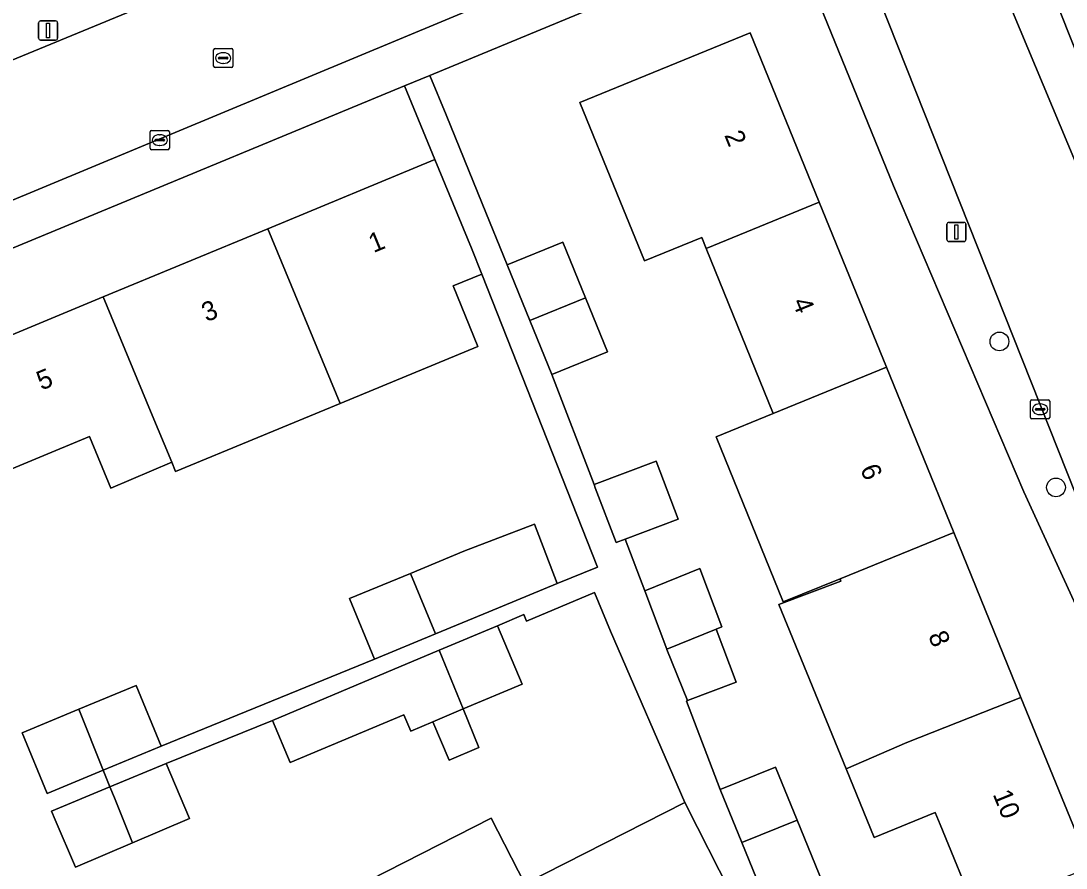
# Model space of a CAD drawing. Extents: x 162989 to 165008, y 383432 to 384338.
# Drawn here: x 163944.5 to 163999, y 383888.7 to 383932.8 of the extents above; entities that cross this region are included whole.
import ezdxf

# ---------------------------------------------------------------- set-up
doc = ezdxf.new("R2010")
doc.units = 0
for name, color, linetype in [('IMGEO_Boom', 7, 'Continuous'), ('IMGEO_Erf', 7, 'Continuous'), ('IMGEO_Kolk', 7, 'Continuous'), ('IMGEO_Lichtmast', 7, 'Continuous'), ('IMGEO_Pand', 7, 'Continuous'), ('IMGEO_Pand_nummerreeks', 7, 'Continuous'), ('IMGEO_Rijbaan_lokaal_open', 7, 'Continuous'), ('IMGEO_Rioolput', 7, 'Continuous'), ('IMGEO_Voetpad_open', 7, 'Continuous')]:
    doc.layers.add(name, color=color, linetype=linetype)

msp = doc.modelspace()

# ---------------------------------------------------------------- linework, layer by layer
at = {"layer": 'IMGEO_Boom'}
for centre in [(163995.552, 383916.134), (163998.503, 383908.526)]:
    msp.add_circle(centre, 0.489, dxfattribs=at)
at = {"layer": 'IMGEO_Erf'}
for points in [[(164010.946, 383957.486), (164008.471, 383963.556), (164005.594, 383962.354), (164004.521, 383965.043), (164004.335, 383965.509), (164003.268, 383968.063), (164003.313, 383968.081), (164006.143, 383969.263), (164002.248, 383978.813), (163983.442, 383971.144), (163992.717, 383948.402), (164000, 383930.097), (164014.027, 383895.881)], [(163982.902, 383937.067), (163965.841, 383930.006), (163966.691, 383927.953), (163968.578, 383923.323), (163969.879, 383920.131), (163972.774, 383921.311), (163973.955, 383918.413), (163975.105, 383915.592), (163972.21, 383914.412), (163974.409, 383908.669), (163977.642, 383909.888), (163978.787, 383906.874), (163976.028, 383905.834), (163977.055, 383903.13), (163979.918, 383904.297), (163981.074, 383901.251), (163980.769, 383901.126), (163981.815, 383898.371), (163979.288, 383897.411), (163979.231, 383897.389), (163980.985, 383892.77), (163983.874, 383893.947), (163985.006, 383891.169), (163986.342, 383887.891)], [(164000, 383901.361), (163996.829, 383908.289), (163990.031, 383924.252), (163985.056, 383936.458)], [(163980.263, 383920.985), (163980.033, 383921.553), (163977.032, 383920.33), (163975.591, 383923.867), (163973.661, 383928.601), (163982.557, 383932.227), (163986.159, 383923.389), (163989.665, 383914.786), (163993.171, 383906.183), (163996.678, 383897.58), (164000, 383889.428), (164000.279, 383888.743), (164003.132, 383889.92)], [(163940.224, 383914.899), (163948.809, 383918.454), (163957.392, 383922.007), (163966.102, 383925.614), (163964.512, 383929.456), (163893.635, 383900.12)], [(163988.055, 383883.841), (163994.349, 383886.325), (163992.461, 383890.956), (163992.208, 383891.576), (163989.015, 383890.274), (163987.553, 383893.86), (163984.051, 383902.418), (163987.288, 383903.642), (163987.238, 383903.764), (163984.277, 383902.557), (163980.77, 383911.16), (163983.748, 383912.374), (163980.263, 383920.985)], [(163946.299, 383891.2), (163946.105, 383891.648), (163949.158, 383892.914), (163948.807, 383893.788), (163945.874, 383892.574), (163944.569, 383895.729), (163947.536, 383896.957), (163950.527, 383898.195), (163951.832, 383895.04), (163962.963, 383899.576), (163961.657, 383902.731), (163964.831, 383904.045), (163967.615, 383905.197), (163971.303, 383906.617), (163972.489, 383903.519), (163974.586, 383904.364), (163968.546, 383919.651), (163967.051, 383919.032), (163968.347, 383915.87), (163961.161, 383912.906), (163952.573, 383909.363), (163952.378, 383909.835), (163949.202, 383908.493), (163948.089, 383911.18), (163942.69, 383908.945)], [(163960.895, 383887.126), (163969.043, 383891.283), (163970.791, 383887.857), (163979.136, 383892.097), (163975.272, 383901.038), (163974.429, 383903.042), (163970.891, 383901.554), (163970.748, 383901.894), (163969.371, 383901.315), (163970.653, 383898.264), (163967.585, 383896.974), (163968.406, 383894.96), (163966.847, 383894.304), (163966.004, 383896.309), (163964.848, 383895.823), (163964.489, 383896.675), (163958.561, 383894.183), (163957.637, 383896.381), (163952.089, 383894.13), (163953.311, 383891.263), (163950.331, 383889.992), (163947.355, 383888.723), (163946.299, 383891.2)]]:
    msp.add_lwpolyline(points, dxfattribs=at)
at = {"layer": 'IMGEO_Kolk'}
for p, q in [((163951.256, 383926.208), (163951.256, 383927.06)), ((163951.331, 383927.134), (163952.183, 383927.134)), ((163951.744, 383926.914), (163951.769, 383926.914)), ((163952.257, 383927.06), (163952.257, 383926.208)), ((163951.515, 383926.628), (163951.515, 383926.64)), ((163951.953, 383926.591), (163951.555, 383926.591)), ((163951.558, 383926.677), (163951.956, 383926.677)), ((163951.999, 383926.64), (163951.999, 383926.628)), ((163952.183, 383926.134), (163951.331, 383926.134)), ((163951.767, 383926.354), (163951.742, 383926.354)), ((163997.174, 383912.172), (163997.174, 383913.024)), ((163997.249, 383913.098), (163998.101, 383913.098)), ((163997.662, 383912.878), (163997.687, 383912.878)), ((163998.175, 383913.024), (163998.175, 383912.172)), ((163997.433, 383912.592), (163997.433, 383912.604)), ((163997.871, 383912.555), (163997.473, 383912.555)), ((163997.476, 383912.641), (163997.874, 383912.641)), ((163997.685, 383912.318), (163997.66, 383912.318)), ((163997.917, 383912.604), (163997.917, 383912.592)), ((163998.101, 383912.098), (163997.249, 383912.098))]:
    msp.add_line(p, q, dxfattribs=at)
for points in [[(163951.256, 383926.208), (163951.256, 383927.06)], [(163951.331, 383927.134), (163952.183, 383927.134)], [(163952.257, 383927.06), (163952.257, 383926.208)], [(163952.183, 383926.134), (163951.331, 383926.134)], [(163997.174, 383912.172), (163997.174, 383913.024)], [(163997.249, 383913.098), (163998.101, 383913.098)], [(163998.175, 383913.024), (163998.175, 383912.172)], [(163998.101, 383912.098), (163997.249, 383912.098)]]:
    msp.add_lwpolyline(points, dxfattribs=at)
for centre, radius, start, end in [((163951.333, 383927.058), 0.0765, 91.552, 178.448), ((163951.333, 383927.058), 0.0765, 91.552, 178.448), ((163952.181, 383927.058), 0.0765, 1.552, 88.448), ((163952.181, 383927.058), 0.0765, 1.552, 88.448), ((163951.555, 383926.637), 0.0403, 85.8775, 175.7526), ((163951.552, 383926.627), 0.0366, 178.938, 274.7102), ((163951.956, 383926.634), 0.043, 264.8664, 352.4533), ((163951.96, 383926.639), 0.0386, 1.7309, 96.639), ((163951.333, 383926.21), 0.0765, 181.552, 268.448), ((163951.333, 383926.21), 0.0765, 181.552, 268.448), ((163952.181, 383926.21), 0.0765, 271.552, 358.448), ((163952.181, 383926.21), 0.0765, 271.552, 358.448), ((163997.251, 383913.022), 0.0765, 91.552, 178.448), ((163997.251, 383913.022), 0.0765, 91.552, 178.448), ((163998.099, 383913.022), 0.0765, 1.552, 88.448), ((163998.099, 383913.022), 0.0765, 1.552, 88.448), ((163997.473, 383912.601), 0.0403, 85.8775, 175.7526), ((163997.47, 383912.591), 0.0366, 178.938, 274.7102), ((163997.874, 383912.598), 0.043, 264.8664, 352.4533), ((163997.878, 383912.603), 0.0386, 1.7309, 96.639), ((163997.251, 383912.174), 0.0765, 181.552, 268.448), ((163997.251, 383912.174), 0.0765, 181.552, 268.448), ((163998.099, 383912.174), 0.0765, 271.552, 358.448), ((163998.099, 383912.174), 0.0765, 271.552, 358.448)]:
    msp.add_arc(centre, radius, start, end, dxfattribs=at)
for centre, major_axis, ratio, start_param, end_param in [((163951.743, 383926.634), (-0.387, 0.002), 0.722429, 4.712389, 7.853982), ((163951.768, 383926.634), (-0.39, 0.002), 0.717154, 1.570796, 4.712389), ((163997.661, 383912.598), (-0.387, 0.002), 0.722429, 4.712389, 7.853982), ((163997.686, 383912.598), (-0.39, 0.002), 0.717154, 1.570796, 4.712389)]:
    msp.add_ellipse(centre, major_axis=major_axis, ratio=ratio, start_param=start_param, end_param=end_param, dxfattribs=at)
at = {"layer": 'IMGEO_Lichtmast'}
for p, q in [((163945.434, 383931.948), (163945.434, 383932.748)), ((163945.434, 383932.748), (163945.434, 383931.948)), ((163945.534, 383932.848), (163946.324, 383932.848)), ((163946.324, 383932.848), (163945.534, 383932.848)), ((163946.424, 383932.748), (163946.424, 383931.948)), ((163946.424, 383931.948), (163946.424, 383932.748)), ((163946.324, 383931.848), (163945.534, 383931.848)), ((163945.534, 383931.848), (163946.324, 383931.848)), ((163992.811, 383921.444), (163992.811, 383922.244)), ((163992.811, 383922.244), (163992.811, 383921.444)), ((163992.911, 383922.344), (163993.701, 383922.344)), ((163993.701, 383922.344), (163992.911, 383922.344)), ((163993.801, 383922.244), (163993.801, 383921.444)), ((163993.801, 383921.444), (163993.801, 383922.244)), ((163993.701, 383921.344), (163992.911, 383921.344)), ((163992.911, 383921.344), (163993.701, 383921.344))]:
    msp.add_line(p, q, dxfattribs=at)
for points in [[(163945.854, 383932.723), (163946.004, 383932.723), (163946.004, 383931.973), (163945.854, 383931.973), (163945.854, 383932.723)], [(163993.231, 383922.219), (163993.381, 383922.219), (163993.381, 383921.469), (163993.231, 383921.469), (163993.231, 383922.219)]]:
    msp.add_lwpolyline(points, dxfattribs=at)
for centre, start, end in [((163945.534, 383932.748), 90, 180), ((163945.534, 383932.748), 90, 180), ((163946.324, 383932.748), 0, 90), ((163946.324, 383932.748), 360, 90), ((163945.534, 383931.948), 180, 270), ((163945.534, 383931.948), 180, 270), ((163946.324, 383931.948), 270, 0), ((163946.324, 383931.948), 270, 0), ((163992.911, 383922.244), 90, 180), ((163992.911, 383922.244), 90, 180), ((163993.701, 383922.244), 0, 90), ((163993.701, 383922.244), 360, 90), ((163992.911, 383921.444), 180, 270), ((163992.911, 383921.444), 180, 270), ((163993.701, 383921.444), 270, 0), ((163993.701, 383921.444), 270, 0)]:
    msp.add_arc(centre, 0.1, start, end, dxfattribs=at)
at = {"layer": 'IMGEO_Pand'}
for points in [[(163986.159, 383923.389), (163982.557, 383932.227), (163973.661, 383928.601), (163975.591, 383923.867), (163977.032, 383920.33), (163980.033, 383921.553), (163980.263, 383920.985)], [(163957.392, 383922.007), (163961.161, 383912.906), (163968.347, 383915.87), (163967.051, 383919.032), (163968.546, 383919.651), (163968.015, 383920.995), (163966.102, 383925.614)], [(163983.748, 383912.374), (163989.665, 383914.786), (163986.159, 383923.389), (163980.263, 383920.985)], [(163957.392, 383922.007), (163948.809, 383918.454), (163951.274, 383912.499), (163952.378, 383909.835), (163952.573, 383909.363), (163961.161, 383912.906)], [(163969.879, 383920.131), (163971.06, 383917.233), (163973.955, 383918.413), (163972.774, 383921.311)], [(163948.809, 383918.454), (163940.224, 383914.899), (163942.69, 383908.945), (163948.089, 383911.18), (163949.202, 383908.493), (163952.378, 383909.835), (163951.274, 383912.499)], [(163973.955, 383918.413), (163971.06, 383917.233), (163972.21, 383914.412), (163975.105, 383915.592)], [(163983.748, 383912.374), (163980.77, 383911.16), (163984.277, 383902.557), (163987.238, 383903.764), (163993.171, 383906.183), (163989.665, 383914.786)], [(163974.409, 383908.669), (163974.469, 383908.511), (163975.554, 383905.655), (163976.028, 383905.834), (163978.787, 383906.874), (163977.642, 383909.888)], [(163972.489, 383903.519), (163971.303, 383906.617), (163967.615, 383905.197), (163964.831, 383904.045), (163966.137, 383900.89), (163968.921, 383902.042)], [(163993.171, 383906.183), (163987.238, 383903.764), (163987.288, 383903.642), (163984.051, 383902.418), (163987.553, 383893.86), (163990.716, 383895.233), (163996.678, 383897.58)], [(163964.831, 383904.045), (163961.657, 383902.731), (163962.963, 383899.576), (163966.137, 383900.89)], [(163977.055, 383903.13), (163978.212, 383900.084), (163980.769, 383901.126), (163981.074, 383901.251), (163979.918, 383904.297)], [(163969.371, 383901.315), (163966.336, 383900.038), (163967.585, 383896.974), (163970.653, 383898.264)], [(163980.769, 383901.126), (163978.212, 383900.084), (163978.201, 383900.08), (163979.288, 383897.411), (163981.815, 383898.371)], [(163966.336, 383900.038), (163963.565, 383898.873), (163957.637, 383896.381), (163958.561, 383894.183), (163964.489, 383896.675), (163964.848, 383895.823), (163966.004, 383896.309), (163967.585, 383896.974)], [(163948.807, 383893.788), (163951.832, 383895.04), (163950.527, 383898.195), (163947.536, 383896.957)], [(163990.716, 383895.233), (163987.553, 383893.86), (163989.015, 383890.274), (163992.208, 383891.576), (163992.461, 383890.956), (163994.349, 383886.325), (164000, 383888.629), (164000.279, 383888.743), (164000, 383889.428), (163996.678, 383897.58)], [(163948.807, 383893.788), (163947.536, 383896.957), (163944.569, 383895.729), (163945.874, 383892.574)], [(163967.585, 383896.974), (163966.004, 383896.309), (163966.847, 383894.304), (163968.406, 383894.96)], [(163952.089, 383894.13), (163949.158, 383892.914), (163949.39, 383892.338), (163950.331, 383889.992), (163953.311, 383891.263)], [(163982.11, 383890.01), (163985.006, 383891.169), (163983.874, 383893.947), (163980.985, 383892.77)], [(163949.158, 383892.914), (163946.105, 383891.648), (163946.299, 383891.2), (163947.355, 383888.723), (163950.331, 383889.992), (163949.39, 383892.338)], [(163979.797, 383890.802), (163979.136, 383892.097), (163970.791, 383887.857), (163970.722, 383887.822), (163973.663, 383882.059), (163982.069, 383886.348)], [(163970.722, 383887.822), (163970.791, 383887.857), (163969.043, 383891.283), (163960.895, 383887.126), (163962.616, 383883.754), (163962.42, 383883.654), (163965.389, 383877.837), (163973.663, 383882.059)], [(163982.11, 383890.01), (163984.824, 383883.353), (163986.528, 383884.047), (163987.712, 383884.529), (163986.342, 383887.891), (163985.006, 383891.169)]]:
    msp.add_lwpolyline(points, close=True, dxfattribs=at)
at = {"layer": 'IMGEO_Rijbaan_lokaal_open'}
for points in [[(163988.382, 383936.273), (164000, 383906.981), (164006.644, 383891.352), (164012.318, 383893.596), (164004.63, 383912.46), (164000, 383924.312), (163980.791, 383970.272)], [(163978.45, 383944.988), (163974.838, 383943.5), (163971.509, 383942.128), (163921.411, 383921.486), (163912.068, 383917.637), (163890.075, 383908.575), (163892.626, 383902.3), (163892.691, 383902.14), (163982.692, 383939.577)]]:
    msp.add_lwpolyline(points, dxfattribs=at)
at = {"layer": 'IMGEO_Rioolput'}
for p, q in [((163954.562, 383930.486), (163954.562, 383931.338)), ((163954.637, 383931.412), (163955.489, 383931.412)), ((163955.563, 383931.338), (163955.563, 383930.486)), ((163954.821, 383930.906), (163954.821, 383930.918)), ((163955.259, 383930.869), (163954.861, 383930.869)), ((163954.864, 383930.955), (163955.262, 383930.955)), ((163955.05, 383931.192), (163955.075, 383931.192)), ((163955.305, 383930.918), (163955.305, 383930.906)), ((163955.489, 383930.412), (163954.637, 383930.412)), ((163955.073, 383930.632), (163955.048, 383930.632))]:
    msp.add_line(p, q, dxfattribs=at)
for points in [[(163954.562, 383930.486), (163954.562, 383931.338)], [(163954.637, 383931.412), (163955.489, 383931.412)], [(163955.563, 383931.338), (163955.563, 383930.486)], [(163955.489, 383930.412), (163954.637, 383930.412)]]:
    msp.add_lwpolyline(points, dxfattribs=at)
for centre, radius, start, end in [((163954.639, 383931.336), 0.0765, 91.552, 178.448), ((163954.639, 383931.336), 0.0765, 91.552, 178.448), ((163955.487, 383931.336), 0.0765, 1.552, 88.448), ((163955.487, 383931.336), 0.0765, 1.552, 88.448), ((163954.861, 383930.915), 0.0403, 85.8775, 175.7526), ((163954.858, 383930.905), 0.0366, 178.938, 274.7102), ((163955.262, 383930.912), 0.043, 264.8664, 352.4533), ((163955.266, 383930.917), 0.0386, 1.7309, 96.639), ((163954.639, 383930.488), 0.0765, 181.552, 268.448), ((163954.639, 383930.488), 0.0765, 181.552, 268.448), ((163955.487, 383930.488), 0.0765, 271.552, 358.448), ((163955.487, 383930.488), 0.0765, 271.552, 358.448)]:
    msp.add_arc(centre, radius, start, end, dxfattribs=at)
for centre, major_axis, ratio, start_param, end_param in [((163955.049, 383930.912), (-0.387, 0.002), 0.722429, 4.712389, 7.853982), ((163955.074, 383930.912), (-0.39, 0.002), 0.717154, 1.570796, 4.712389)]:
    msp.add_ellipse(centre, major_axis=major_axis, ratio=ratio, start_param=start_param, end_param=end_param, dxfattribs=at)
at = {"layer": 'IMGEO_Voetpad_open'}
for points in [[(163992.717, 383948.402), (163983.442, 383971.144), (163982.952, 383972.345), (163981.487, 383971.769), (163980.367, 383971.287), (163980.791, 383970.272), (164000, 383924.312), (164004.63, 383912.46), (164012.318, 383893.596), (164016.024, 383894.987)], [(164014.027, 383895.881), (164000, 383930.097), (163992.717, 383948.402)], [(163982.692, 383939.577), (163985.056, 383936.458), (163990.031, 383924.252), (163996.829, 383908.289), (164000, 383901.361), (164003.968, 383891.854)], [(164003.132, 383889.92), (164006.644, 383891.352), (164000, 383906.981), (163988.382, 383936.273)], [(163984.824, 383883.353), (163982.11, 383890.01), (163980.985, 383892.77), (163979.231, 383897.389), (163979.288, 383897.411), (163978.201, 383900.08), (163978.212, 383900.084), (163977.055, 383903.13), (163976.028, 383905.834), (163975.554, 383905.655), (163974.469, 383908.511), (163974.409, 383908.669), (163972.21, 383914.412), (163971.06, 383917.233), (163969.879, 383920.131), (163968.578, 383923.323), (163966.691, 383927.953), (163965.841, 383930.006), (163964.512, 383929.456), (163966.102, 383925.614), (163968.015, 383920.995), (163968.546, 383919.651), (163974.586, 383904.364), (163972.489, 383903.519), (163968.921, 383902.042), (163966.137, 383900.89), (163962.963, 383899.576), (163951.832, 383895.04), (163948.807, 383893.788), (163949.158, 383892.914), (163952.089, 383894.13), (163957.637, 383896.381), (163963.565, 383898.873), (163966.336, 383900.038), (163969.371, 383901.315), (163970.748, 383901.894), (163970.891, 383901.554), (163974.429, 383903.042), (163975.272, 383901.038), (163979.136, 383892.097), (163979.797, 383890.802), (163982.069, 383886.348)]]:
    msp.add_lwpolyline(points, dxfattribs=at)
for points in [[(163971.509, 383942.128), (163971.319, 383942.59), (163974.369, 383943.847), (163974.648, 383943.962), (163973.469, 383945.794), (163919.451, 383923.393), (163916.535, 383922.182), (163913.691, 383921.002), (163910.782, 383919.794), (163900.656, 383915.672), (163892.311, 383912.344), (163889.038, 383911.071), (163890.075, 383908.575), (163912.068, 383917.637), (163911.892, 383918.062), (163921.205, 383921.984), (163921.411, 383921.486)], [(163964.512, 383929.456), (163965.841, 383930.006), (163982.902, 383937.067), (163985.056, 383936.458), (163982.692, 383939.577), (163892.691, 383902.14), (163893.635, 383900.12)]]:
    msp.add_lwpolyline(points, close=True, dxfattribs=at)

# ---------------------------------------------------------------- texts
at = {"layer": 'IMGEO_Pand_nummerreeks'}
for s, rotation, p in [('2', 292.1737, (163981.188, 383926.897)), ('1', 22.4925, (163962.905, 383920.74)), ('3', 22.4943, (163954.192, 383917.133)), ('4', 292.1737, (163984.732, 383918.198)), ('5', 22.4943, (163945.586, 383913.57)), ('6', 292.1737, (163988.277, 383909.501)), ('8', 292.1733, (163991.823, 383900.801)), ('10', 292.1737, (163995.192, 383892.532))]:
    msp.add_text(s, height=1, rotation=rotation, dxfattribs=at).set_placement(p)

doc.saveas('drawing.dxf')
